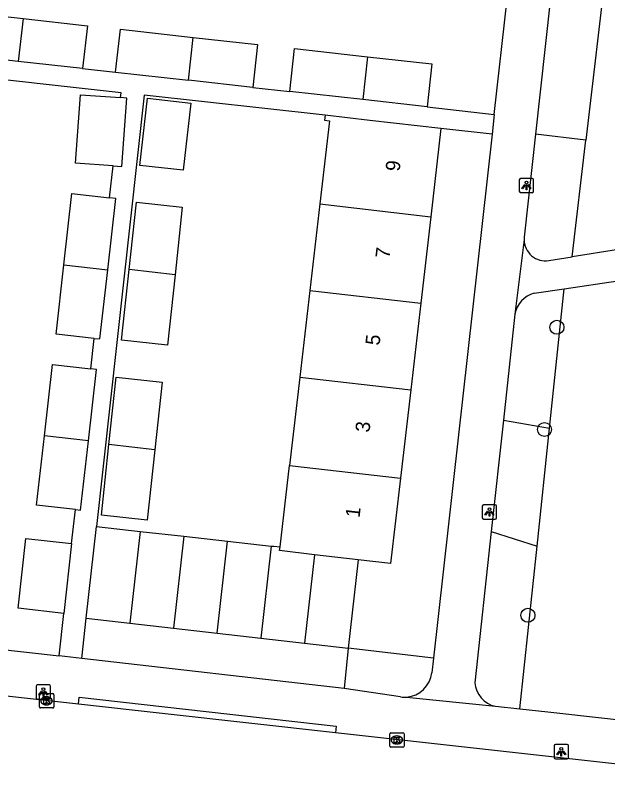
# Model space of a CAD drawing. Extents: x 162026 to 163499, y 387297 to 388169.
# Drawn here: x 162822.9 to 162864.3, y 387406.3 to 387459.5 of the extents above; entities that cross this region are included whole.
import ezdxf

# ---------------------------------------------------------------- set-up
doc = ezdxf.new("R2010")
doc.units = 0
for name, color, linetype in [('IMGEO_Boom', 7, 'Continuous'), ('IMGEO_Groenvoorziening', 7, 'Continuous'), ('IMGEO_Kolk', 7, 'Continuous'), ('IMGEO_Lichtpunt', 7, 'Continuous'), ('IMGEO_Pand', 7, 'Continuous'), ('IMGEO_Pand_nummerreeks', 7, 'Continuous'), ('IMGEO_Rijbaan_lokaal_open', 7, 'Continuous'), ('IMGEO_Voetpad_open', 7, 'Continuous')]:
    doc.layers.add(name, color=color, linetype=linetype)

msp = doc.modelspace()

# ---------------------------------------------------------------- linework, layer by layer
at = {"layer": 'IMGEO_Boom'}
for centre in [(162860.768, 387437.692), (162859.901, 387430.558), (162858.744, 387417.594)]:
    msp.add_circle(centre, 0.489, dxfattribs=at)
at = {"layer": 'IMGEO_Groenvoorziening'}
for points in [[(162860.636, 387463.638), (162864.265, 387463.241), (162862.8, 387450.75)], [(162862.8, 387450.75), (162859.27, 387451.173)], [(162861.844, 387442.605), (162862.8, 387450.75)], [(162860.257, 387430.652), (162861.283, 387440.38)], [(162857.03, 387431.213), (162860.257, 387430.652)], [(162859.387, 387422.411), (162860.257, 387430.652)], [(162856.188, 387423.434), (162859.387, 387422.411)], [(162858.19, 387411.067), (162859.387, 387422.411)], [(162852.147, 387414.609), (162846.183, 387415.292)]]:
    msp.add_lwpolyline(points, dxfattribs=at)
at = {"layer": 'IMGEO_Kolk'}
for p, q in [((162824.623, 387411.199), (162824.623, 387412.051)), ((162824.698, 387412.125), (162825.55, 387412.125)), ((162825.111, 387411.905), (162825.136, 387411.905)), ((162825.624, 387412.051), (162825.624, 387411.199)), ((162825.134, 387411.345), (162825.109, 387411.345)), ((162825.55, 387411.125), (162824.698, 387411.125)), ((162849.091, 387408.471), (162849.091, 387409.323)), ((162849.166, 387409.397), (162850.018, 387409.397)), ((162849.579, 387409.177), (162849.604, 387409.177)), ((162850.092, 387409.323), (162850.092, 387408.471)), ((162850.018, 387408.397), (162849.166, 387408.397)), ((162849.602, 387408.617), (162849.577, 387408.617))]:
    msp.add_line(p, q, dxfattribs=at)
for points in [[(162824.623, 387411.199), (162824.623, 387412.051)], [(162824.698, 387412.125), (162825.55, 387412.125)], [(162824.944, 387411.825), (162825.067, 387411.825), (162825.067, 387411.674), (162825.197, 387411.825), (162825.361, 387411.825), (162825.215, 387411.674), (162825.368, 387411.425), (162825.216, 387411.425), (162825.131, 387411.589), (162825.067, 387411.522), (162825.067, 387411.425), (162824.944, 387411.425), (162824.944, 387411.825)], [(162825.624, 387412.051), (162825.624, 387411.199)], [(162825.55, 387411.125), (162824.698, 387411.125)], [(162849.091, 387408.471), (162849.091, 387409.323)], [(162849.166, 387409.397), (162850.018, 387409.397)], [(162850.092, 387409.323), (162850.092, 387408.471)], [(162849.412, 387409.097), (162849.535, 387409.097), (162849.535, 387408.946), (162849.665, 387409.097), (162849.829, 387409.097), (162849.683, 387408.946), (162849.836, 387408.697), (162849.684, 387408.697), (162849.599, 387408.861), (162849.535, 387408.794), (162849.535, 387408.697), (162849.412, 387408.697), (162849.412, 387409.097)], [(162850.018, 387408.397), (162849.166, 387408.397)]]:
    msp.add_lwpolyline(points, dxfattribs=at)
for centre, start, end in [((162824.7, 387412.049), 91.552, 178.448), ((162824.7, 387412.049), 91.552, 178.448), ((162825.548, 387412.049), 1.552, 88.448), ((162825.548, 387412.049), 1.552, 88.448), ((162824.7, 387411.201), 181.552, 268.448), ((162824.7, 387411.201), 181.552, 268.448), ((162825.548, 387411.201), 271.552, 358.448), ((162825.548, 387411.201), 271.552, 358.448), ((162849.168, 387409.321), 91.552, 178.448), ((162849.168, 387409.321), 91.552, 178.448), ((162850.016, 387409.321), 1.552, 88.448), ((162850.016, 387409.321), 1.552, 88.448), ((162849.168, 387408.473), 181.552, 268.448), ((162849.168, 387408.473), 181.552, 268.448), ((162850.016, 387408.473), 271.552, 358.448), ((162850.016, 387408.473), 271.552, 358.448)]:
    msp.add_arc(centre, 0.0765, start, end, dxfattribs=at)
for centre, major_axis, ratio, start_param, end_param in [((162825.11, 387411.625), (-0.387, 0.002), 0.722429, 4.712389, 7.853982), ((162825.135, 387411.625), (-0.39, 0.002), 0.717154, 1.570796, 4.712389), ((162849.578, 387408.897), (-0.387, 0.002), 0.722429, 4.712389, 7.853982), ((162849.603, 387408.897), (-0.39, 0.002), 0.717154, 1.570796, 4.712389)]:
    msp.add_ellipse(centre, major_axis=major_axis, ratio=ratio, start_param=start_param, end_param=end_param, dxfattribs=at)
at = {"layer": 'IMGEO_Lichtpunt'}
for p, q in [((162859.045, 387448.083), (162858.237, 387448.083)), ((162859.045, 387448.083), (162858.237, 387448.083)), ((162858.143, 387447.988), (162858.143, 387447.181)), ((162858.143, 387447.988), (162858.143, 387447.181)), ((162859.139, 387447.181), (162859.139, 387447.988)), ((162859.139, 387447.181), (162859.139, 387447.988)), ((162858.237, 387447.087), (162859.045, 387447.087)), ((162858.237, 387447.087), (162859.045, 387447.087)), ((162855.557, 387425.206), (162855.557, 387424.399)), ((162855.557, 387425.206), (162855.557, 387424.399)), ((162856.459, 387425.301), (162855.651, 387425.301)), ((162856.459, 387425.301), (162855.651, 387425.301)), ((162856.553, 387424.399), (162856.553, 387425.206)), ((162856.553, 387424.399), (162856.553, 387425.206)), ((162855.651, 387424.305), (162856.459, 387424.305)), ((162855.651, 387424.305), (162856.459, 387424.305)), ((162824.403, 387412.638), (162824.403, 387411.831)), ((162824.403, 387412.638), (162824.403, 387411.831)), ((162825.305, 387412.733), (162824.497, 387412.733)), ((162825.305, 387412.733), (162824.497, 387412.733)), ((162825.399, 387411.831), (162825.399, 387412.638)), ((162825.399, 387411.831), (162825.399, 387412.638)), ((162824.497, 387411.737), (162825.305, 387411.737)), ((162824.497, 387411.737), (162825.305, 387411.737)), ((162860.575, 387408.478), (162860.575, 387407.671)), ((162860.575, 387408.478), (162860.575, 387407.671)), ((162861.477, 387408.573), (162860.669, 387408.573)), ((162861.477, 387408.573), (162860.669, 387408.573)), ((162861.571, 387407.671), (162861.571, 387408.478)), ((162861.571, 387407.671), (162861.571, 387408.478)), ((162860.669, 387407.577), (162861.477, 387407.577)), ((162860.669, 387407.577), (162861.477, 387407.577))]:
    msp.add_line(p, q, dxfattribs=at)
for points in [[(162858.517, 387447.652), (162858.556, 387447.624), (162858.368, 387447.362), (162858.33, 387447.389), (162858.517, 387447.652)], [(162858.619, 387447.604), (162858.666, 387447.604), (162858.666, 387447.282), (162858.619, 387447.282), (162858.619, 387447.604)], [(162858.729, 387447.624), (162858.767, 387447.651), (162858.954, 387447.389), (162858.915, 387447.361), (162858.729, 387447.624)], [(162855.931, 387424.87), (162855.97, 387424.842), (162855.782, 387424.58), (162855.744, 387424.607), (162855.931, 387424.87)], [(162856.033, 387424.822), (162856.08, 387424.822), (162856.08, 387424.5), (162856.033, 387424.5), (162856.033, 387424.822)], [(162856.143, 387424.842), (162856.181, 387424.869), (162856.368, 387424.607), (162856.329, 387424.579), (162856.143, 387424.842)], [(162824.777, 387412.302), (162824.816, 387412.274), (162824.628, 387412.012), (162824.59, 387412.039), (162824.777, 387412.302)], [(162824.879, 387412.254), (162824.926, 387412.254), (162824.926, 387411.932), (162824.879, 387411.932), (162824.879, 387412.254)], [(162824.989, 387412.274), (162825.027, 387412.301), (162825.214, 387412.039), (162825.175, 387412.011), (162824.989, 387412.274)], [(162860.949, 387408.142), (162860.988, 387408.114), (162860.8, 387407.852), (162860.762, 387407.879), (162860.949, 387408.142)], [(162861.051, 387408.094), (162861.098, 387408.094), (162861.098, 387407.772), (162861.051, 387407.772), (162861.051, 387408.094)], [(162861.161, 387408.114), (162861.199, 387408.141), (162861.386, 387407.879), (162861.347, 387407.851), (162861.161, 387408.114)]]:
    msp.add_lwpolyline(points, dxfattribs=at)
for centre in [(162858.642, 387447.786), (162856.056, 387425.004), (162824.902, 387412.436), (162861.074, 387408.276)]:
    msp.add_circle(centre, 0.0994, dxfattribs=at)
for centre, start, end in [((162858.237, 387447.988), 90, 180), ((162858.237, 387447.988), 90, 180), ((162859.045, 387447.988), 0, 90), ((162859.045, 387447.988), 0, 90), ((162858.237, 387447.181), 180, 270), ((162858.237, 387447.181), 180, 270), ((162859.045, 387447.181), 270, 0), ((162859.045, 387447.181), 270, 360), ((162855.651, 387425.206), 90, 180), ((162855.651, 387425.206), 90, 180), ((162856.459, 387425.206), 0, 90), ((162856.459, 387425.206), 0, 90), ((162855.651, 387424.399), 180, 270), ((162855.651, 387424.399), 180, 270), ((162856.459, 387424.399), 270, 0), ((162856.459, 387424.399), 270, 360), ((162824.497, 387412.638), 90, 180), ((162824.497, 387412.638), 90, 180), ((162825.305, 387412.638), 0, 90), ((162825.305, 387412.638), 0, 90), ((162824.497, 387411.831), 180, 270), ((162824.497, 387411.831), 180, 270), ((162825.305, 387411.831), 270, 0), ((162825.305, 387411.831), 270, 360), ((162860.669, 387408.478), 90, 180), ((162860.669, 387408.478), 90, 180), ((162861.477, 387408.478), 0, 90), ((162861.477, 387408.478), 0, 90), ((162860.669, 387407.671), 180, 270), ((162860.669, 387407.671), 180, 270), ((162861.477, 387407.671), 270, 0), ((162861.477, 387407.671), 270, 360)]:
    msp.add_arc(centre, 0.0946, start, end, dxfattribs=at)
at = {"layer": 'IMGEO_Pand'}
for points in [[(162818.064, 387456.815), (162818.397, 387459.807), (162823.485, 387459.24)], [(162823.485, 387459.24), (162823.154, 387456.248)], [(162823.485, 387459.24), (162827.982, 387458.739), (162827.648, 387455.747)], [(162829.951, 387455.495), (162830.284, 387458.487), (162835.371, 387457.92)], [(162835.041, 387454.928), (162835.371, 387457.92)], [(162835.371, 387457.92), (162839.869, 387457.419), (162839.535, 387454.427)], [(162842.12, 387454.144), (162842.453, 387457.136), (162847.542, 387456.569)], [(162823.154, 387456.248), (162818.064, 387456.815)], [(162847.542, 387456.569), (162847.211, 387453.577)], [(162847.542, 387456.569), (162852.038, 387456.068), (162851.704, 387453.076)], [(162827.648, 387455.747), (162823.154, 387456.248)], [(162829.951, 387455.495), (162835.041, 387454.928)], [(162839.535, 387454.427), (162835.041, 387454.928)], [(162829.775, 387448.954), (162827.147, 387449.147), (162827.497, 387453.925), (162830.299, 387453.719)], [(162847.211, 387453.577), (162842.12, 387454.144)], [(162829.775, 387448.954), (162830.389, 387448.909), (162830.739, 387453.687), (162830.299, 387453.719)], [(162831.651, 387448.993), (162832.187, 387453.687), (162835.213, 387453.341), (162834.677, 387448.647), (162831.651, 387448.993)], [(162851.704, 387453.076), (162847.211, 387453.577)], [(162844.573, 387452.495), (162844.531, 387452.137), (162844.876, 387452.097), (162844.206, 387446.306)], [(162852.667, 387451.558), (162847.701, 387452.133), (162844.573, 387452.495)], [(162852.667, 387451.558), (162851.956, 387445.411)], [(162826.331, 387442.05), (162826.892, 387447.03), (162829.53, 387446.733)], [(162829.4, 387441.703), (162829.961, 387446.684), (162829.53, 387446.733)], [(162830.901, 387441.724), (162831.409, 387446.425), (162834.608, 387446.079), (162834.097, 387441.355)], [(162844.206, 387446.306), (162843.507, 387440.267)], [(162844.206, 387446.306), (162851.956, 387445.411)], [(162851.956, 387445.411), (162851.257, 387439.371)], [(162828.451, 387436.921), (162825.787, 387437.221), (162826.331, 387442.05)], [(162826.331, 387442.05), (162829.4, 387441.703)], [(162828.451, 387436.921), (162828.856, 387436.875), (162829.4, 387441.703)], [(162834.097, 387441.355), (162833.567, 387436.447), (162830.368, 387436.792), (162830.901, 387441.724)], [(162834.097, 387441.355), (162830.901, 387441.724)], [(162843.507, 387440.267), (162842.807, 387434.222)], [(162843.507, 387440.267), (162851.257, 387439.371)], [(162851.257, 387439.371), (162850.557, 387433.326)], [(162824.979, 387430.113), (162825.54, 387435.092), (162828.217, 387434.79)], [(162828.048, 387429.766), (162828.609, 387434.746), (162828.217, 387434.79)], [(162829.487, 387429.511), (162829.995, 387434.212), (162833.194, 387433.866), (162832.683, 387429.142)], [(162842.807, 387434.222), (162842.093, 387428.054)], [(162842.807, 387434.222), (162850.557, 387433.326)], [(162850.557, 387433.326), (162849.843, 387427.158)], [(162827.138, 387424.978), (162824.435, 387425.283), (162824.979, 387430.113)], [(162828.048, 387429.766), (162824.979, 387430.113)], [(162827.138, 387424.978), (162827.504, 387424.937), (162828.048, 387429.766)], [(162832.683, 387429.142), (162832.153, 387424.234), (162828.954, 387424.579), (162829.487, 387429.511)], [(162832.683, 387429.142), (162829.487, 387429.511)], [(162841.434, 387422.361), (162842.093, 387428.054)], [(162842.093, 387428.054), (162849.843, 387427.158)], [(162849.843, 387427.158), (162849.154, 387421.201), (162846.89, 387421.464)], [(162827.892, 387417.386), (162828.624, 387423.781)], [(162828.624, 387423.781), (162831.674, 387423.443)], [(162831.674, 387423.443), (162830.94, 387417.037)], [(162831.674, 387423.443), (162834.724, 387423.105)], [(162834.724, 387423.105), (162833.989, 387416.688)], [(162834.724, 387423.105), (162837.773, 387422.767)], [(162826.334, 387417.729), (162823.143, 387418.085), (162823.686, 387422.959), (162826.877, 387422.603)], [(162826.877, 387422.603), (162826.334, 387417.729)], [(162837.038, 387416.339), (162837.773, 387422.767)], [(162837.773, 387422.767), (162840.823, 387422.429)], [(162840.823, 387422.429), (162840.086, 387415.99)], [(162840.823, 387422.429), (162841.009, 387422.408), (162841.434, 387422.361)], [(162843.842, 387421.821), (162841.405, 387422.106), (162841.434, 387422.361)], [(162843.842, 387421.821), (162843.134, 387415.641)], [(162846.89, 387421.464), (162843.842, 387421.821)], [(162846.89, 387421.464), (162846.183, 387415.292)], [(162827.892, 387417.386), (162830.94, 387417.037)], [(162830.94, 387417.037), (162833.989, 387416.688)], [(162833.989, 387416.688), (162837.038, 387416.339)], [(162837.038, 387416.339), (162840.086, 387415.99)], [(162840.086, 387415.99), (162843.134, 387415.641)], [(162843.134, 387415.641), (162846.183, 387415.292)]]:
    msp.add_lwpolyline(points, dxfattribs=at)
at = {"layer": 'IMGEO_Rijbaan_lokaal_open'}
for points in [[(162827.355, 387411.393), (162802.386, 387414.167)], [(162845.312, 387409.398), (162827.355, 387411.393)], [(162873.58, 387406.257), (162845.312, 387409.398)]]:
    msp.add_lwpolyline(points, dxfattribs=at)
at = {"layer": 'IMGEO_Voetpad_open'}
for points in [[(162856.396, 387452.551), (162859.101, 387476.712)], [(162860.636, 387463.638), (162859.27, 387451.173)], [(162827.648, 387455.747), (162829.951, 387455.495)], [(162830.299, 387453.719), (162830.336, 387454.061), (162817.983, 387455.419)], [(162839.535, 387454.427), (162842.12, 387454.144)], [(162844.573, 387452.495), (162831.934, 387453.885), (162828.624, 387423.781)], [(162851.704, 387453.076), (162856.396, 387452.551)], [(162856.396, 387452.551), (162856.24, 387451.158)], [(162856.24, 387451.158), (162852.667, 387451.558)], [(162856.24, 387451.158), (162852.147, 387414.609)], [(162859.27, 387451.173), (162858.483, 387443.991)], [(162829.53, 387446.733), (162829.775, 387448.954)], [(162858.474, 387443.829), (162857.831, 387438.61)], [(162869.763, 387443.869), (162868.305, 387443.636), (162861.844, 387442.605)], [(162860.213, 387442.345), (162861.844, 387442.605)], [(162861.283, 387440.38), (162868.778, 387441.496), (162870.086, 387441.691)], [(162859.175, 387440.066), (162861.283, 387440.38)], [(162857.831, 387438.61), (162857.03, 387431.213)], [(162828.217, 387434.79), (162828.451, 387436.921)], [(162857.03, 387431.213), (162856.188, 387423.434)], [(162826.877, 387422.603), (162827.138, 387424.978)], [(162856.188, 387423.434), (162855.047, 387412.892)], [(162826.003, 387414.757), (162826.334, 387417.729)], [(162800.886, 387417.58), (162826.003, 387414.757)], [(162827.58, 387414.58), (162827.892, 387417.386)], [(162846.183, 387415.292), (162845.909, 387412.48)], [(162827.58, 387414.58), (162826.003, 387414.757)], [(162845.909, 387412.48), (162827.58, 387414.58)], [(162852.147, 387414.609), (162852.032, 387413.586)], [(162849.845, 387411.901), (162845.909, 387412.48)], [(162827.355, 387411.393), (162827.404, 387411.872), (162845.36, 387409.864), (162845.312, 387409.398)], [(162850.272, 387411.886), (162856.472, 387411.246)], [(162856.472, 387411.246), (162858.19, 387411.067)], [(162858.19, 387411.067), (162860.14, 387410.864), (162872.416, 387409.473)]]:
    msp.add_lwpolyline(points, dxfattribs=at)
for centre, radius, start, end in [((162859.793, 387443.837), 1.32, 173.2954, 180.345), ((162859.976, 387443.829), 1.502, 179.9864, 279.0611), ((162859.673, 387438.258), 1.875, 105.3998, 169.1814), ((162850.125, 387413.799), 1.919, 274.3876, 353.6255), ((162856.842, 387413.006), 1.798, 183.6326, 258.1352), ((162850.128, 387413.869), 1.988, 261.8199, 274.1563)]:
    msp.add_arc(centre, radius, start, end, dxfattribs=at)

# ---------------------------------------------------------------- texts
at = {"layer": 'IMGEO_Pand_nummerreeks'}
for s, rotation, p in [('9', 83.3989, (162849.781, 387448.538)), ('7', 83.3989, (162849.078, 387442.466)), ('5', 83.3989, (162848.376, 387436.395)), ('3', 83.3989, (162847.673, 387430.323)), ('1', 83.3997, (162846.983, 387424.366))]:
    msp.add_text(s, height=1, rotation=rotation, dxfattribs=at).set_placement(p)

doc.saveas('drawing.dxf')
